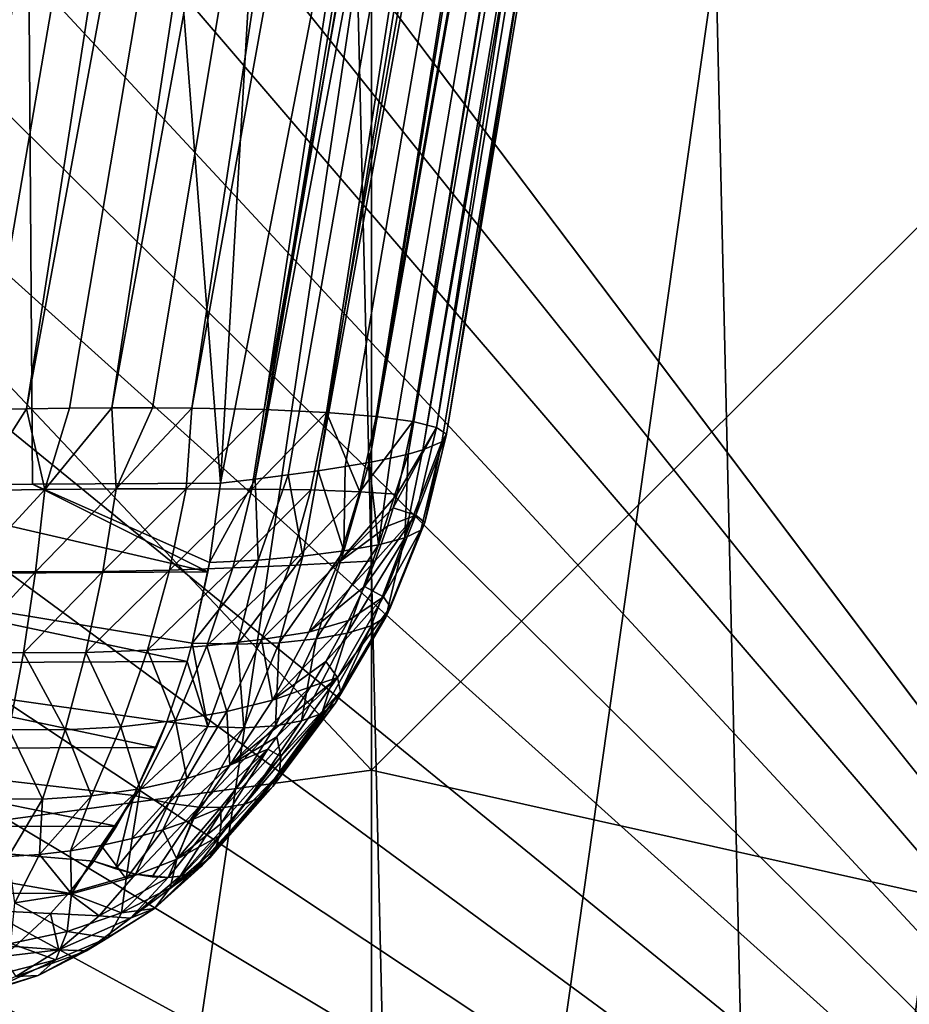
# Model space of a CAD drawing. Header units: metres. Extents: x -104 to 104, y -68 to 90.
# Tile 374 of 656: x 14.16 to 15.65, y -15.7 to -14.05. Entities that reach past the tile are written whole.
import ezdxf

# ---------------------------------------------------------------- set-up
doc = ezdxf.new("R2010")
doc.units = ezdxf.units.M
doc.layers.add('solid_FIT-BATH-153_SW0002', color=7, linetype='CONTINUOUS')

msp = doc.modelspace()

# ---------------------------------------------------------------- linework, layer by layer
at = {"layer": 'solid_FIT-BATH-153_SW0002'}
for points in [[(14.913816, 10.872436, -3.203498), (13.869938, -14.714112, -3.203498), (12.729892, 9.981179, -3.203498)], [(14.913816, 10.872436, -3.203498), (14.594555, -10.362661, -3.203498), (13.869938, -14.714112, -3.203498)], [(17.184942, -17.214111, 0.796502), (16.565042, 10.504414, 0.796502), (15.459277, 9.984397, 0.796502)], [(17.184942, -17.214111, 0.796502), (15.459277, 9.984397, 0.796502), (14.334521, 9.499496, 0.796502)], [(17.184942, -17.214111, 0.796502), (14.334521, 9.499496, 0.796502), (13.192942, 9.050648, 0.796502)], [(17.184942, -17.214111, 0.796502), (13.192942, 9.050648, 0.796502), (12.038979, 8.639775, 0.796502)], [(17.184942, -17.214111, 0.796502), (12.038979, 8.639775, 0.796502), (10.871763, 8.26669, 0.796502)], [(17.184942, -17.214111, 0.796502), (10.871763, 8.26669, 0.796502), (9.69239, 7.931559, 0.796502)], [(17.184942, -17.214111, 0.796502), (9.69239, 7.931559, 0.796502), (8.504291, 7.63539, 0.796502)], [(17.184942, -17.214111, 0.796502), (8.504291, 7.63539, 0.796502), (7.306127, 7.37792, 0.796502)], [(17.184942, -17.214111, 0.796502), (7.306127, 7.37792, 0.796502), (6.999918, -3.714088, 0.796502)], [(17.184942, -17.214111, 0.796502), (6.999918, -3.714088, 0.796502), (6.961664, -4.445391, 0.796502)], [(17.184942, -17.214111, 0.796502), (6.961664, -4.445391, 0.796502), (6.846977, -5.169706, 0.796502)], [(17.184942, -17.214111, 0.796502), (6.846977, -5.169706, 0.796502), (6.65729, -5.877312, 0.796502)], [(17.184942, -17.214111, 0.796502), (6.65729, -5.877312, 0.796502), (6.394936, -6.560861, 0.796502)], [(17.184942, -17.214111, 0.796502), (6.394936, -6.560861, 0.796502), (6.062229, -7.214024, 0.796502)], [(17.184942, -17.214111, 0.796502), (6.062229, -7.214024, 0.796502), (5.662942, -7.828754, 0.796502)], [(17.184942, -17.214111, 0.796502), (5.662942, -7.828754, 0.796502), (5.202155, -8.397757, 0.796502)], [(17.184942, -17.214111, 0.796502), (5.202155, -8.397757, 0.796502), (4.684192, -8.915861, 0.796502)], [(17.184942, -17.214111, 0.796502), (4.684192, -8.915861, 0.796502), (4.114249, -9.377369, 0.796502)], [(17.184942, -17.214111, 0.796502), (4.114249, -9.377369, 0.796502), (3.50004, -9.776173, 0.796502)], [(17.184942, -17.214111, 0.796502), (3.50004, -9.776173, 0.796502), (2.847568, -10.10871, 0.796502)], [(17.184942, -17.214111, 0.796502), (2.847568, -10.10871, 0.796502), (2.16292, -10.371561, 0.796502)], [(14.850377, -10.341372, -3.234629), (14.101131, -14.705997, -3.229605), (14.024604, -14.708193, -3.215166)], [(14.720926, -10.347561, -3.210855), (14.850377, -10.341372, -3.234629), (14.024604, -14.708193, -3.215166)], [(14.850377, -10.341372, -3.234629), (14.175202, -14.704363, -3.249339), (14.101131, -14.705997, -3.229605)], [(14.983012, -10.336706, -3.277375), (14.247268, -14.703263, -3.274388), (14.175202, -14.704363, -3.249339)], [(14.850377, -10.341372, -3.234629), (14.983012, -10.336706, -3.277375), (14.175202, -14.704363, -3.249339)], [(14.983012, -10.336706, -3.277375), (14.317881, -14.702699, -3.305084), (14.247268, -14.703263, -3.274388)], [(15.115073, -10.334032, -3.341647), (14.386042, -14.702695, -3.341184), (14.317881, -14.702699, -3.305084)], [(14.983012, -10.336706, -3.277375), (15.115073, -10.334032, -3.341647), (14.317881, -14.702699, -3.305084)], [(15.115073, -10.334032, -3.341647), (14.451678, -14.703241, -3.382777), (14.386042, -14.702695, -3.341184)], [(15.242293, -10.333788, -3.42935), (14.572871, -14.705953, -3.480891), (14.451678, -14.703241, -3.382777)], [(15.115073, -10.334032, -3.341647), (15.242293, -10.333788, -3.42935), (14.451678, -14.703241, -3.382777)], [(15.242293, -10.333788, -3.42935), (15.35839, -10.336307, -3.539784), (14.572871, -14.705953, -3.480891)], [(15.35839, -10.336307, -3.539784), (14.676673, -14.710713, -3.596037), (14.572871, -14.705953, -3.480891)], [(15.35839, -10.336307, -3.539784), (15.456942, -10.341808, -3.670959), (14.676673, -14.710713, -3.596037)], [(15.456942, -10.341808, -3.670959), (14.760017, -14.71739, -3.724555), (14.676673, -14.710713, -3.596037)], [(15.456942, -10.341808, -3.670959), (15.533005, -10.35019, -3.818331), (14.760017, -14.71739, -3.724555)], [(14.720926, -10.347561, -3.210855), (13.947099, -14.710914, -3.206419), (13.869938, -14.714112, -3.203498)], [(14.594555, -10.362661, -3.203498), (14.720926, -10.347561, -3.210855), (13.869938, -14.714112, -3.203498)], [(14.720926, -10.347561, -3.210855), (14.024604, -14.708193, -3.215166), (13.947099, -14.710914, -3.206419)], [(15.533005, -10.35019, -3.818331), (14.82109, -14.725651, -3.86174), (14.760017, -14.71739, -3.724555)], [(15.533005, -10.35019, -3.818331), (14.860644, -14.735608, -4.006662), (14.82109, -14.725651, -3.86174)], [(15.533005, -10.35019, -3.818331), (15.582701, -10.361197, -3.976435), (14.860644, -14.735608, -4.006662)], [(15.582701, -10.361197, -3.976435), (14.877401, -14.747067, -4.158844), (14.860644, -14.735608, -4.006662)], [(15.582701, -10.361197, -3.976435), (15.604925, -10.374301, -4.138675), (14.877401, -14.747067, -4.158844)], [(17.184942, -17.214111, 0.796502), (-2.162943, -10.371553, 0.796502), (-17.18494, -17.214111, 0.796502)], [(17.184942, -17.214111, 0.796502), (-1.455257, -10.561094, 0.796502), (-2.162943, -10.371553, 0.796502)], [(17.184942, -17.214111, 0.796502), (2.16292, -10.371561, 0.796502), (1.455235, -10.561099, 0.796502)], [(15.604925, -10.374301, -4.138675), (14.869818, -14.759739, -4.313432), (14.877401, -14.747067, -4.158844)], [(15.604925, -10.374301, -4.138675), (15.599982, -10.388873, -4.298373), (14.869818, -14.759739, -4.313432)], [(15.599982, -10.388873, -4.298373), (14.838009, -14.77321, -4.465654), (14.869818, -14.759739, -4.313432)], [(15.599982, -10.388873, -4.298373), (15.571036, -10.404179, -4.449637), (14.838009, -14.77321, -4.465654)], [(13.853792, -14.832434, -5.457222), (14.185562, -14.830565, -5.218215), (14.15428, -10.404615, -5.887609)], [(14.499393, -14.82865, -4.97189), (14.756357, -10.397345, -5.416484), (14.15428, -10.404615, -5.887609)], [(14.185562, -14.830565, -5.218215), (14.499393, -14.82865, -4.97189), (14.15428, -10.404615, -5.887609)], [(14.499393, -14.82865, -4.97189), (14.870727, -12.914826, -4.940461), (14.756357, -10.397345, -5.416484)], [(15.571036, -10.404179, -4.449637), (14.813479, -14.78011, -4.539182), (14.838009, -14.77321, -4.465654)], [(15.571036, -10.404179, -4.449637), (15.52207, -10.419525, -4.58759), (14.813479, -14.78011, -4.539182)], [(15.52207, -10.419525, -4.58759), (14.748158, -14.794027, -4.678429), (14.783506, -14.787041, -4.610078)], [(15.52207, -10.419525, -4.58759), (15.457464, -10.43449, -4.710616), (14.748158, -14.794027, -4.678429)], [(15.52207, -10.419525, -4.58759), (14.783506, -14.787041, -4.610078), (14.813479, -14.78011, -4.539182)], [(15.457464, -10.43449, -4.710616), (14.662922, -14.807941, -4.805573), (14.70803, -14.800975, -4.743415)], [(15.457464, -10.43449, -4.710616), (15.381705, -10.448721, -4.817914), (14.662922, -14.807941, -4.805573)], [(15.457464, -10.43449, -4.710616), (14.70803, -14.800975, -4.743415), (14.748158, -14.794027, -4.678429)], [(15.381705, -10.448721, -4.817914), (15.301702, -10.474197, -4.90473), (14.55773, -14.821915, -4.920939)], [(15.381705, -10.448721, -4.817914), (14.55773, -14.821915, -4.920939), (14.612527, -14.814967, -4.865156)], [(15.381705, -10.448721, -4.817914), (14.612527, -14.814967, -4.865156), (14.662922, -14.807941, -4.805573)], [(14.55773, -14.821915, -4.920939), (15.301702, -10.474197, -4.90473), (15.224127, -10.932141, -4.911141)], [(17.184942, -17.214111, 0.796502), (-0.732798, -10.675613, 0.796502), (-1.455257, -10.561094, 0.796502)], [(17.184942, -17.214111, 0.796502), (1.455235, -10.561099, 0.796502), (0.732782, -10.675615, 0.796502)], [(17.184942, -17.214111, 0.796502), (0, -10.714112, 0.796502), (-0.732798, -10.675613, 0.796502)], [(17.184942, -17.214111, 0.796502), (0.732782, -10.675615, 0.796502), (0, -10.714112, 0.796502)], [(14.55773, -14.821915, -4.920939), (15.224127, -10.932141, -4.911141), (14.870727, -12.914826, -4.940461)], [(14.752053, -15.308081, 15.437314), (14.752053, -11.006157, 15.559563), (11.063119, -11.393209, 15.552959)], [(18.440989, -11.642693, 15.538383), (14.752053, -11.006157, 15.559563), (14.752053, -15.308081, 15.437314)], [(15.902593, -12.101127, 12.527246), (12.719789, -15.540183, 12.431437), (12.721006, -11.302361, 12.552398)], [(14.752053, -15.308081, 15.437314), (11.063119, -11.393209, 15.552959), (11.063119, -15.809028, 15.427377)], [(18.440989, -16.131542, 15.406321), (18.440989, -11.642693, 15.538383), (14.752053, -15.308081, 15.437314)], [(15.902593, -12.101127, 12.527246), (15.901212, -16.522171, 12.396334), (12.719789, -15.540183, 12.431437)], [(14.55773, -14.821915, -4.920939), (14.870727, -12.914826, -4.940461), (14.499393, -14.82865, -4.97189)], [(15.327724, -13.951868, -8.232266), (15.901372, -13.934242, -7.837306), (15.411197, -17.5625, -7.656959)], [(15.901372, -13.934242, -7.837306), (15.981589, -17.540934, -7.248718), (15.411197, -17.5625, -7.656959)], [(14.727792, -13.968354, -8.599817), (15.327724, -13.951868, -8.232266), (14.813684, -17.582714, -8.037093)], [(15.327724, -13.951868, -8.232266), (15.411197, -17.5625, -7.656959), (14.813684, -17.582714, -8.037093)], [(14.102005, -13.983687, -8.939995), (14.727792, -13.968354, -8.599817), (14.189486, -17.601559, -8.389138)], [(14.727792, -13.968354, -8.599817), (14.813684, -17.582714, -8.037093), (14.189486, -17.601559, -8.389138)], [(14.102005, -13.983687, -8.939995), (14.189486, -17.601559, -8.389138), (13.539042, -17.619005, -8.713109)], [(14.088758, -14.840873, -3.237438), (14.101131, -14.705997, -3.229605), (14.175202, -14.704363, -3.249339)], [(14.088758, -14.840873, -3.237438), (14.175202, -14.704363, -3.249339), (14.205908, -14.839501, -3.27372)], [(14.205908, -14.839501, -3.27372), (14.175202, -14.704363, -3.249339), (14.247268, -14.703263, -3.274388)], [(14.205908, -14.839501, -3.27372), (14.247268, -14.703263, -3.274388), (14.317881, -14.702699, -3.305084)], [(14.205908, -14.839501, -3.27372), (14.317881, -14.702699, -3.305084), (14.32505, -14.838505, -3.328674)], [(14.32505, -14.838505, -3.328674), (14.317881, -14.702699, -3.305084), (14.386042, -14.702695, -3.341184)], [(14.32505, -14.838505, -3.328674), (14.386042, -14.702695, -3.341184), (14.451678, -14.703241, -3.382777)], [(14.32505, -14.838505, -3.328674), (14.451678, -14.703241, -3.382777), (14.442062, -14.838119, -3.403003)], [(14.442062, -14.838119, -3.403003), (14.451678, -14.703241, -3.382777), (14.572871, -14.705953, -3.480891)], [(14.442062, -14.838119, -3.403003), (14.572871, -14.705953, -3.480891), (14.552153, -14.838597, -3.496149)], [(14.552153, -14.838597, -3.496149), (14.572871, -14.705953, -3.480891), (14.676673, -14.710713, -3.596037)], [(14.552153, -14.838597, -3.496149), (14.676673, -14.710713, -3.596037), (14.650438, -14.840184, -3.606334)], [(14.650438, -14.840184, -3.606334), (14.676673, -14.710713, -3.596037), (14.732459, -14.843081, -3.730679)], [(14.732459, -14.843081, -3.730679), (14.676673, -14.710713, -3.596037), (14.760017, -14.71739, -3.724555)], [(14.732459, -14.843081, -3.730679), (14.760017, -14.71739, -3.724555), (14.82109, -14.725651, -3.86174)], [(14.732459, -14.843081, -3.730679), (14.82109, -14.725651, -3.86174), (14.794659, -14.847395, -3.865384)], [(14.860644, -14.735608, -4.006662), (14.788277, -14.870205, -3.866611), (14.794659, -14.847395, -3.865384)], [(14.860644, -14.735608, -4.006662), (14.826169, -14.88215, -4.007504), (14.788277, -14.870205, -3.866611)], [(14.860644, -14.735608, -4.006662), (14.794659, -14.847395, -3.865384), (14.82109, -14.725651, -3.86174)], [(14.860644, -14.735608, -4.006662), (14.877401, -14.747067, -4.158844), (14.826169, -14.88215, -4.007504)], [(14.877401, -14.747067, -4.158844), (14.841391, -14.894748, -4.153355), (14.826169, -14.88215, -4.007504)], [(14.877401, -14.747067, -4.158844), (14.869818, -14.759739, -4.313432), (14.841391, -14.894748, -4.153355)], [(14.869818, -14.759739, -4.313432), (14.80781, -14.92005, -4.440012), (14.834656, -14.907551, -4.299146)], [(14.869818, -14.759739, -4.313432), (14.838009, -14.77321, -4.465654), (14.80781, -14.92005, -4.440012)], [(14.869818, -14.759739, -4.313432), (14.834656, -14.907551, -4.299146), (14.841391, -14.894748, -4.153355)], [(14.783506, -14.787041, -4.610078), (14.748158, -14.794027, -4.678429), (14.763638, -14.931724, -4.571547)], [(14.813479, -14.78011, -4.539182), (14.763638, -14.931724, -4.571547), (14.80781, -14.92005, -4.440012)], [(14.813479, -14.78011, -4.539182), (14.783506, -14.787041, -4.610078), (14.763638, -14.931724, -4.571547)], [(14.838009, -14.77321, -4.465654), (14.813479, -14.78011, -4.539182), (14.80781, -14.92005, -4.440012)], [(14.70803, -14.800975, -4.743415), (14.662922, -14.807941, -4.805573), (14.70558, -14.942079, -4.690162)], [(14.748158, -14.794027, -4.678429), (14.70558, -14.942079, -4.690162), (14.763638, -14.931724, -4.571547)], [(14.748158, -14.794027, -4.678429), (14.70803, -14.800975, -4.743415), (14.70558, -14.942079, -4.690162)], [(14.55773, -14.821915, -4.920939), (14.499393, -14.82865, -4.97189), (14.481339, -14.96126, -4.950998)], [(14.55773, -14.821915, -4.920939), (14.481339, -14.96126, -4.950998), (14.562324, -14.957323, -4.880701)], [(14.612527, -14.814967, -4.865156), (14.55773, -14.821915, -4.920939), (14.562324, -14.957323, -4.880701)], [(14.612527, -14.814967, -4.865156), (14.562324, -14.957323, -4.880701), (14.637325, -14.950703, -4.793466)], [(14.662922, -14.807941, -4.805573), (14.612527, -14.814967, -4.865156), (14.637325, -14.950703, -4.793466)], [(14.662922, -14.807941, -4.805573), (14.637325, -14.950703, -4.793466), (14.70558, -14.942079, -4.690162)], [(13.757079, -14.981128, -5.486795), (14.478611, -14.977197, -4.947804), (13.853792, -14.832434, -5.457222)], [(14.478611, -14.977197, -4.947804), (14.185562, -14.830565, -5.218215), (13.853792, -14.832434, -5.457222)], [(14.481339, -14.96126, -4.950998), (14.499393, -14.82865, -4.97189), (14.185562, -14.830565, -5.218215)], [(14.478611, -14.977197, -4.947804), (14.481339, -14.96126, -4.950998), (14.185562, -14.830565, -5.218215)], [(14.32505, -14.838505, -3.328674), (14.303256, -14.976227, -3.358024), (14.190582, -14.977139, -3.302286)], [(14.205908, -14.839501, -3.27372), (14.32505, -14.838505, -3.328674), (14.190582, -14.977139, -3.302286)], [(14.442062, -14.838119, -3.403003), (14.414428, -14.973919, -3.432395), (14.303256, -14.976227, -3.358024)], [(14.32505, -14.838505, -3.328674), (14.442062, -14.838119, -3.403003), (14.303256, -14.976227, -3.358024)], [(14.442062, -14.838119, -3.403003), (14.552153, -14.838597, -3.496149), (14.414428, -14.973919, -3.432395)], [(14.205908, -14.839501, -3.27372), (14.190582, -14.977139, -3.302286), (14.079657, -14.976624, -3.264892)], [(14.088758, -14.840873, -3.237438), (14.205908, -14.839501, -3.27372), (14.079657, -14.976624, -3.264892)], [(14.552153, -14.838597, -3.496149), (14.519974, -14.970477, -3.524252), (14.414428, -14.973919, -3.432395)], [(14.552153, -14.838597, -3.496149), (14.650438, -14.840184, -3.606334), (14.519974, -14.970477, -3.524252)], [(14.650438, -14.840184, -3.606334), (14.615334, -14.966342, -3.631048), (14.519974, -14.970477, -3.524252)], [(14.650438, -14.840184, -3.606334), (14.732459, -14.843081, -3.730679), (14.615334, -14.966342, -3.631048)], [(14.732459, -14.843081, -3.730679), (14.696035, -14.962085, -3.749001), (14.615334, -14.966342, -3.631048)], [(14.732459, -14.843081, -3.730679), (14.794659, -14.847395, -3.865384), (14.696035, -14.962085, -3.749001)], [(14.696035, -14.962085, -3.749001), (14.794659, -14.847395, -3.865384), (14.788277, -14.870205, -3.866611)], [(14.696035, -14.962085, -3.749001), (14.788277, -14.870205, -3.866611), (14.778839, -14.900874, -3.868588)], [(14.778839, -14.900874, -3.868588), (14.788277, -14.870205, -3.866611), (14.826169, -14.88215, -4.007504)], [(14.740413, -15.001362, -3.877962), (14.758219, -14.958589, -3.873411), (14.826169, -14.88215, -4.007504)], [(14.772017, -15.018868, -4.006242), (14.740413, -15.001362, -3.877962), (14.826169, -14.88215, -4.007504)], [(14.758219, -14.958589, -3.873411), (14.778839, -14.900874, -3.868588), (14.826169, -14.88215, -4.007504)], [(14.772017, -15.018868, -4.006242), (14.826169, -14.88215, -4.007504), (14.841391, -14.894748, -4.153355)], [(14.696035, -14.962085, -3.749001), (14.778839, -14.900874, -3.868588), (14.758219, -14.958589, -3.873411)], [(14.783568, -15.036142, -4.14187), (14.772017, -15.018868, -4.006242), (14.841391, -14.894748, -4.153355)], [(14.783568, -15.036142, -4.14187), (14.841391, -14.894748, -4.153355), (14.834656, -14.907551, -4.299146)], [(14.711591, -15.079399, -4.541172), (14.80781, -14.92005, -4.440012), (14.763638, -14.931724, -4.571547)], [(14.711591, -15.079399, -4.541172), (14.751387, -15.067009, -4.414076), (14.80781, -14.92005, -4.440012)], [(14.751387, -15.067009, -4.414076), (14.776132, -15.05239, -4.279485), (14.80781, -14.92005, -4.440012)], [(14.776132, -15.05239, -4.279485), (14.834656, -14.907551, -4.299146), (14.80781, -14.92005, -4.440012)], [(14.776132, -15.05239, -4.279485), (14.783568, -15.036142, -4.14187), (14.834656, -14.907551, -4.299146)], [(14.659375, -15.088991, -4.657082), (14.763638, -14.931724, -4.571547), (14.70558, -14.942079, -4.690162)], [(14.659375, -15.088991, -4.657082), (14.711591, -15.079399, -4.541172), (14.763638, -14.931724, -4.571547)], [(14.528321, -15.097901, -4.846156), (14.637325, -14.950703, -4.793466), (14.562324, -14.957323, -4.880701)], [(14.528321, -15.097901, -4.846156), (14.597464, -15.095287, -4.759172), (14.637325, -14.950703, -4.793466)], [(14.597464, -15.095287, -4.759172), (14.70558, -14.942079, -4.690162), (14.637325, -14.950703, -4.793466)], [(14.597464, -15.095287, -4.759172), (14.659375, -15.088991, -4.657082), (14.70558, -14.942079, -4.690162)], [(14.562324, -14.957323, -4.880701), (14.481339, -14.96126, -4.950998), (14.452514, -15.095931, -4.916962)], [(14.528321, -15.097901, -4.846156), (14.562324, -14.957323, -4.880701), (14.452514, -15.095931, -4.916962)], [(14.452514, -15.095931, -4.916962), (14.481339, -14.96126, -4.950998), (14.478611, -14.977197, -4.947804)], [(14.615334, -14.966342, -3.631048), (14.568294, -15.090179, -3.665798), (14.476954, -15.100481, -3.564664)], [(14.519974, -14.970477, -3.524252), (14.615334, -14.966342, -3.631048), (14.476954, -15.100481, -3.564664)], [(14.696035, -14.962085, -3.749001), (14.647291, -15.077909, -3.774856), (14.568294, -15.090179, -3.665798)], [(14.615334, -14.966342, -3.631048), (14.696035, -14.962085, -3.749001), (14.568294, -15.090179, -3.665798)], [(14.647291, -15.077909, -3.774856), (14.758219, -14.958589, -3.873411), (14.740413, -15.001362, -3.877962)], [(14.696035, -14.962085, -3.749001), (14.758219, -14.958589, -3.873411), (14.647291, -15.077909, -3.774856)], [(13.725847, -15.129926, -5.442635), (14.443972, -15.126696, -4.906796), (13.757079, -14.981128, -5.486795)], [(14.452514, -15.095931, -4.916962), (14.478611, -14.977197, -4.947804), (13.757079, -14.981128, -5.486795)], [(14.443972, -15.126696, -4.906796), (14.452514, -15.095931, -4.916962), (13.757079, -14.981128, -5.486795)], [(14.079657, -14.976624, -3.264892), (14.190582, -14.977139, -3.302286), (14.067811, -15.109307, -3.309952)], [(14.190582, -14.977139, -3.302286), (14.170409, -15.112313, -3.347873), (14.067811, -15.109307, -3.309952)], [(14.303256, -14.976227, -3.358024), (14.274384, -15.111936, -3.403254), (14.170409, -15.112313, -3.347873)], [(14.190582, -14.977139, -3.302286), (14.303256, -14.976227, -3.358024), (14.170409, -15.112313, -3.347873)], [(14.414428, -14.973919, -3.432395), (14.377637, -15.107925, -3.476068), (14.274384, -15.111936, -3.403254)], [(14.303256, -14.976227, -3.358024), (14.414428, -14.973919, -3.432395), (14.274384, -15.111936, -3.403254)], [(14.519974, -14.970477, -3.524252), (14.476954, -15.100481, -3.564664), (14.377637, -15.107925, -3.476068)], [(14.414428, -14.973919, -3.432395), (14.519974, -14.970477, -3.524252), (14.377637, -15.107925, -3.476068)], [(14.647291, -15.077909, -3.774856), (14.740413, -15.001362, -3.877962), (14.713402, -15.05817, -3.885314)], [(14.713402, -15.05817, -3.885314), (14.740413, -15.001362, -3.877962), (14.772017, -15.018868, -4.006242)], [(14.675728, -15.126918, -3.896157), (14.713402, -15.05817, -3.885314), (14.772017, -15.018868, -4.006242)], [(14.69522, -15.153543, -4.01154), (14.675728, -15.126918, -3.896157), (14.772017, -15.018868, -4.006242)], [(14.69522, -15.153543, -4.01154), (14.772017, -15.018868, -4.006242), (14.783568, -15.036142, -4.14187)], [(14.691031, -15.196817, -4.260875), (14.776132, -15.05239, -4.279485), (14.751387, -15.067009, -4.414076)], [(14.691031, -15.196817, -4.260875), (14.700211, -15.176668, -4.134806), (14.776132, -15.05239, -4.279485)], [(14.700211, -15.176668, -4.134806), (14.69522, -15.153543, -4.01154), (14.783568, -15.036142, -4.14187)], [(14.700211, -15.176668, -4.134806), (14.783568, -15.036142, -4.14187), (14.776132, -15.05239, -4.279485)], [(14.586399, -15.191453, -3.806131), (14.713402, -15.05817, -3.885314), (14.675728, -15.126918, -3.896157)], [(14.647291, -15.077909, -3.774856), (14.713402, -15.05817, -3.885314), (14.586399, -15.191453, -3.806131)], [(14.668893, -15.213452, -4.385043), (14.751387, -15.067009, -4.414076), (14.711591, -15.079399, -4.541172)], [(14.668893, -15.213452, -4.385043), (14.691031, -15.196817, -4.260875), (14.751387, -15.067009, -4.414076)], [(14.568294, -15.090179, -3.665798), (14.647291, -15.077909, -3.774856), (14.586399, -15.191453, -3.806131)], [(14.635172, -15.226057, -4.503273), (14.711591, -15.079399, -4.541172), (14.659375, -15.088991, -4.657082)], [(14.635172, -15.226057, -4.503273), (14.668893, -15.213452, -4.385043), (14.711591, -15.079399, -4.541172)], [(14.377637, -15.107925, -3.476068), (14.476954, -15.100481, -3.564664), (14.424443, -15.225496, -3.615236)], [(14.476954, -15.100481, -3.564664), (14.510129, -15.21036, -3.707968), (14.424443, -15.225496, -3.615236)], [(14.478313, -15.235324, -4.794833), (14.452514, -15.095931, -4.916962), (14.443972, -15.126696, -4.906796)], [(14.478313, -15.235324, -4.794833), (14.528321, -15.097901, -4.846156), (14.452514, -15.095931, -4.916962)], [(14.476954, -15.100481, -3.564664), (14.568294, -15.090179, -3.665798), (14.510129, -15.21036, -3.707968)], [(14.478313, -15.235324, -4.794833), (14.538666, -15.237359, -4.709912), (14.528321, -15.097901, -4.846156)], [(14.568294, -15.090179, -3.665798), (14.586399, -15.191453, -3.806131), (14.510129, -15.21036, -3.707968)], [(14.538666, -15.237359, -4.709912), (14.597464, -15.095287, -4.759172), (14.528321, -15.097901, -4.846156)], [(14.538666, -15.237359, -4.709912), (14.591311, -15.234162, -4.612327), (14.597464, -15.095287, -4.759172)], [(14.591311, -15.234162, -4.612327), (14.659375, -15.088991, -4.657082), (14.597464, -15.095287, -4.759172)], [(14.591311, -15.234162, -4.612327), (14.635172, -15.226057, -4.503273), (14.659375, -15.088991, -4.657082)], [(14.067811, -15.109307, -3.309952), (14.170409, -15.112313, -3.347873), (14.14642, -15.240435, -3.410444)], [(14.170409, -15.112313, -3.347873), (14.239891, -15.240873, -3.463862), (14.14642, -15.240435, -3.410444)], [(14.170409, -15.112313, -3.347873), (14.274384, -15.111936, -3.403254), (14.239891, -15.240873, -3.463862)], [(14.274384, -15.111936, -3.403254), (14.333278, -15.235863, -3.532728), (14.239891, -15.240873, -3.463862)], [(14.274384, -15.111936, -3.403254), (14.377637, -15.107925, -3.476068), (14.333278, -15.235863, -3.532728)], [(14.377637, -15.107925, -3.476068), (14.424443, -15.225496, -3.615236), (14.333278, -15.235863, -3.532728)], [(13.680018, -15.272866, -5.376776), (14.392711, -15.270431, -4.845392), (13.725847, -15.129926, -5.442635)], [(14.410175, -15.227347, -4.866374), (14.443972, -15.126696, -4.906796), (13.725847, -15.129926, -5.442635)], [(14.392711, -15.270431, -4.845392), (14.410175, -15.227347, -4.866374), (13.725847, -15.129926, -5.442635)], [(14.478313, -15.235324, -4.794833), (14.443972, -15.126696, -4.906796), (14.410175, -15.227347, -4.866374)], [(14.586399, -15.191453, -3.806131), (14.675728, -15.126918, -3.896157), (14.649961, -15.169202, -3.90384)], [(14.649961, -15.169202, -3.90384), (14.675728, -15.126918, -3.896157), (14.69522, -15.153543, -4.01154)], [(14.593573, -15.252587, -3.921174), (14.619708, -15.215286, -3.913064), (14.69522, -15.153543, -4.01154)], [(14.600504, -15.285408, -4.025856), (14.593573, -15.252587, -3.921174), (14.69522, -15.153543, -4.01154)], [(14.600504, -15.285408, -4.025856), (14.69522, -15.153543, -4.01154), (14.700211, -15.176668, -4.134806)], [(14.619708, -15.215286, -3.913064), (14.649961, -15.169202, -3.90384), (14.69522, -15.153543, -4.01154)], [(14.515471, -15.299777, -3.840073), (14.649961, -15.169202, -3.90384), (14.619708, -15.215286, -3.913064)], [(14.586399, -15.191453, -3.806131), (14.649961, -15.169202, -3.90384), (14.515471, -15.299777, -3.840073)], [(14.587034, -15.335812, -4.247839), (14.700211, -15.176668, -4.134806), (14.691031, -15.196817, -4.260875)], [(14.587034, -15.335812, -4.247839), (14.59821, -15.313095, -4.13617), (14.700211, -15.176668, -4.134806)], [(14.59821, -15.313095, -4.13617), (14.600504, -15.285408, -4.025856), (14.700211, -15.176668, -4.134806)], [(14.510129, -15.21036, -3.707968), (14.586399, -15.191453, -3.806131), (14.515471, -15.299777, -3.840073)], [(14.567597, -15.353186, -4.357219), (14.691031, -15.196817, -4.260875), (14.668893, -15.213452, -4.385043)], [(14.567597, -15.353186, -4.357219), (14.587034, -15.335812, -4.247839), (14.691031, -15.196817, -4.260875)], [(14.424443, -15.225496, -3.615236), (14.510129, -15.21036, -3.707968), (14.443405, -15.322085, -3.754199)], [(14.510129, -15.21036, -3.707968), (14.515471, -15.299777, -3.840073), (14.443405, -15.322085, -3.754199)], [(14.515471, -15.299777, -3.840073), (14.619708, -15.215286, -3.913064), (14.593573, -15.252587, -3.921174)], [(14.540362, -15.364896, -4.461458), (14.668893, -15.213452, -4.385043), (14.635172, -15.226057, -4.503273)], [(14.540362, -15.364896, -4.461458), (14.567597, -15.353186, -4.357219), (14.668893, -15.213452, -4.385043)], [(14.333278, -15.235863, -3.532728), (14.424443, -15.225496, -3.615236), (14.365277, -15.339506, -3.67294)], [(14.354794, -15.350405, -4.799686), (14.410175, -15.227347, -4.866374), (14.392711, -15.270431, -4.845392)], [(14.478313, -15.235324, -4.794833), (14.410175, -15.227347, -4.866374), (14.354794, -15.350405, -4.799686)], [(14.424443, -15.225496, -3.615236), (14.443405, -15.322085, -3.754199), (14.365277, -15.339506, -3.67294)], [(14.505603, -15.370673, -4.558537), (14.635172, -15.226057, -4.503273), (14.591311, -15.234162, -4.612327)], [(14.505603, -15.370673, -4.558537), (14.540362, -15.364896, -4.461458), (14.635172, -15.226057, -4.503273)], [(14.14642, -15.240435, -3.410444), (14.202075, -15.356733, -3.538246), (14.120166, -15.356014, -3.488851)], [(14.14642, -15.240435, -3.410444), (14.239891, -15.240873, -3.463862), (14.202075, -15.356733, -3.538246)], [(14.239891, -15.240873, -3.463862), (14.284114, -15.351213, -3.600067), (14.202075, -15.356733, -3.538246)], [(14.239891, -15.240873, -3.463862), (14.333278, -15.235863, -3.532728), (14.284114, -15.351213, -3.600067)], [(14.333278, -15.235863, -3.532728), (14.365277, -15.339506, -3.67294), (14.284114, -15.351213, -3.600067)], [(14.413376, -15.363647, -4.727553), (14.478313, -15.235324, -4.794833), (14.354794, -15.350405, -4.799686)], [(14.413376, -15.363647, -4.727553), (14.538666, -15.237359, -4.709912), (14.478313, -15.235324, -4.794833)], [(14.413376, -15.363647, -4.727553), (14.463357, -15.370305, -4.647312), (14.538666, -15.237359, -4.709912)], [(14.463357, -15.370305, -4.647312), (14.591311, -15.234162, -4.612327), (14.538666, -15.237359, -4.709912)], [(14.463357, -15.370305, -4.647312), (14.505603, -15.370673, -4.558537), (14.591311, -15.234162, -4.612327)], [(14.515471, -15.299777, -3.840073), (14.593573, -15.252587, -3.921174), (14.578686, -15.272931, -3.925844)], [(14.578686, -15.272931, -3.925844), (14.593573, -15.252587, -3.921174), (14.600504, -15.285408, -4.025856)], [(13.620525, -15.403518, -5.290566), (14.325964, -15.401832, -4.764825), (13.680018, -15.272866, -5.376776)], [(14.354794, -15.350405, -4.799686), (14.392711, -15.270431, -4.845392), (13.680018, -15.272866, -5.376776)], [(14.325964, -15.401832, -4.764825), (14.354794, -15.350405, -4.799686), (13.680018, -15.272866, -5.376776)], [(14.452779, -15.390948, -3.89028), (14.578686, -15.272931, -3.925844), (14.499833, -15.371153, -3.951107)], [(14.515471, -15.299777, -3.840073), (14.578686, -15.272931, -3.925844), (14.452779, -15.390948, -3.89028)], [(14.500923, -15.397203, -4.0287), (14.499833, -15.371153, -3.951107), (14.578686, -15.272931, -3.925844)], [(14.500923, -15.397203, -4.0287), (14.578686, -15.272931, -3.925844), (14.600504, -15.285408, -4.025856)], [(14.49815, -15.418157, -4.098262), (14.600504, -15.285408, -4.025856), (14.59821, -15.313095, -4.13617)], [(14.49815, -15.418157, -4.098262), (14.500923, -15.397203, -4.0287), (14.600504, -15.285408, -4.025856)], [(14.752053, -19.485928, 15.303171), (14.752053, -15.308081, 15.437314), (11.063119, -15.809028, 15.427377)], [(14.515471, -15.299777, -3.840073), (14.452779, -15.390948, -3.89028), (14.403028, -15.408154, -3.832846)], [(14.443405, -15.322085, -3.754199), (14.515471, -15.299777, -3.840073), (14.403028, -15.408154, -3.832846)], [(14.49067, -15.440009, -4.180164), (14.59821, -15.313095, -4.13617), (14.587034, -15.335812, -4.247839)], [(14.49067, -15.440009, -4.180164), (14.49815, -15.418157, -4.098262), (14.59821, -15.313095, -4.13617)], [(18.440989, -16.131542, 15.406321), (14.752053, -15.308081, 15.437314), (14.752053, -19.485928, 15.303171)], [(14.443405, -15.322085, -3.754199), (14.403028, -15.408154, -3.832846), (14.351824, -15.422659, -3.779437)], [(14.365277, -15.339506, -3.67294), (14.443405, -15.322085, -3.754199), (14.351824, -15.422659, -3.779437)], [(14.365277, -15.339506, -3.67294), (14.300283, -15.434351, -3.730687), (14.248822, -15.443232, -3.686648)], [(14.284114, -15.351213, -3.600067), (14.365277, -15.339506, -3.67294), (14.248822, -15.443232, -3.686648)], [(14.365277, -15.339506, -3.67294), (14.351824, -15.422659, -3.779437), (14.300283, -15.434351, -3.730687)], [(14.48192, -15.454489, -4.242463), (14.587034, -15.335812, -4.247839), (14.567597, -15.353186, -4.357219)], [(14.48192, -15.454489, -4.242463), (14.49067, -15.440009, -4.180164), (14.587034, -15.335812, -4.247839)], [(14.120166, -15.356014, -3.488851), (14.202075, -15.356733, -3.538246), (14.145368, -15.452508, -3.611698)], [(14.202075, -15.356733, -3.538246), (14.197187, -15.449317, -3.646968), (14.145368, -15.452508, -3.611698)], [(14.284114, -15.351213, -3.600067), (14.248822, -15.443232, -3.686648), (14.197187, -15.449317, -3.646968)], [(14.202075, -15.356733, -3.538246), (14.284114, -15.351213, -3.600067), (14.197187, -15.449317, -3.646968)], [(14.287938, -15.460116, -4.718726), (14.354794, -15.350405, -4.799686), (14.325964, -15.401832, -4.764825)], [(14.32445, -15.472964, -4.66557), (14.354794, -15.350405, -4.799686), (14.287938, -15.460116, -4.718726)], [(14.32445, -15.472964, -4.66557), (14.413376, -15.363647, -4.727553), (14.354794, -15.350405, -4.799686)], [(14.32445, -15.472964, -4.66557), (14.357697, -15.482029, -4.610943), (14.413376, -15.363647, -4.727553)], [(14.357697, -15.482029, -4.610943), (14.463357, -15.370305, -4.647312), (14.413376, -15.363647, -4.727553)], [(14.432178, -15.485286, -4.444973), (14.540362, -15.364896, -4.461458), (14.505603, -15.370673, -4.558537)], [(14.432178, -15.485286, -4.444973), (14.453081, -15.478201, -4.376693), (14.540362, -15.364896, -4.461458)], [(14.453081, -15.478201, -4.376693), (14.567597, -15.353186, -4.357219), (14.540362, -15.364896, -4.461458)], [(14.453081, -15.478201, -4.376693), (14.467228, -15.46945, -4.319249), (14.567597, -15.353186, -4.357219)], [(14.467228, -15.46945, -4.319249), (14.48192, -15.454489, -4.242463), (14.567597, -15.353186, -4.357219)], [(14.357697, -15.482029, -4.610943), (14.385262, -15.486749, -4.558714), (14.463357, -15.370305, -4.647312)], [(14.385262, -15.486749, -4.558714), (14.412026, -15.487798, -4.498867), (14.463357, -15.370305, -4.647312)], [(14.412026, -15.487798, -4.498867), (14.505603, -15.370673, -4.558537), (14.463357, -15.370305, -4.647312)], [(14.412026, -15.487798, -4.498867), (14.432178, -15.485286, -4.444973), (14.505603, -15.370673, -4.558537)], [(14.426707, -15.457135, -3.998956), (14.499833, -15.371153, -3.951107), (14.500923, -15.397203, -4.0287)], [(14.426707, -15.457135, -3.998956), (14.452779, -15.390948, -3.89028), (14.499833, -15.371153, -3.951107)], [(14.426707, -15.457135, -3.998956), (14.403028, -15.408154, -3.832846), (14.452779, -15.390948, -3.89028)], [(14.426707, -15.457135, -3.998956), (14.500923, -15.397203, -4.0287), (14.49815, -15.418157, -4.098262)], [(13.549167, -15.51538, -5.18671), (14.246337, -15.513755, -4.668191), (13.620525, -15.403518, -5.290566)], [(14.287938, -15.460116, -4.718726), (14.325964, -15.401832, -4.764825), (13.620525, -15.403518, -5.290566)], [(14.246337, -15.513755, -4.668191), (14.287938, -15.460116, -4.718726), (13.620525, -15.403518, -5.290566)], [(14.342049, -15.489862, -3.905226), (14.351824, -15.422659, -3.779437), (14.403028, -15.408154, -3.832846)], [(14.342049, -15.489862, -3.905226), (14.403028, -15.408154, -3.832846), (14.426707, -15.457135, -3.998956)], [(14.342049, -15.489862, -3.905226), (14.300283, -15.434351, -3.730687), (14.351824, -15.422659, -3.779437)], [(14.426707, -15.457135, -3.998956), (14.49815, -15.418157, -4.098262), (14.415773, -15.504843, -4.150811)], [(14.415773, -15.504843, -4.150811), (14.49815, -15.418157, -4.098262), (14.49067, -15.440009, -4.180164)], [(14.25045, -15.514641, -3.820343), (14.197187, -15.449317, -3.646968), (14.248822, -15.443232, -3.686648)], [(14.25045, -15.514641, -3.820343), (14.248822, -15.443232, -3.686648), (14.300283, -15.434351, -3.730687)], [(14.25045, -15.514641, -3.820343), (14.300283, -15.434351, -3.730687), (14.342049, -15.489862, -3.905226)], [(14.415773, -15.504843, -4.150811), (14.49067, -15.440009, -4.180164), (14.48192, -15.454489, -4.242463)], [(14.15603, -15.529991, -3.746394), (14.145368, -15.452508, -3.611698), (14.197187, -15.449317, -3.646968)], [(14.15603, -15.529991, -3.746394), (14.197187, -15.449317, -3.646968), (14.25045, -15.514641, -3.820343)], [(14.357697, -15.482029, -4.610943), (14.287938, -15.460116, -4.718726), (14.246337, -15.513755, -4.668191)], [(14.32445, -15.472964, -4.66557), (14.287938, -15.460116, -4.718726), (14.357697, -15.482029, -4.610943)], [(14.426707, -15.457135, -3.998956), (14.415773, -15.504843, -4.150811), (14.334112, -15.546476, -4.058703)], [(14.342049, -15.489862, -3.905226), (14.426707, -15.457135, -3.998956), (14.334112, -15.546476, -4.058703)], [(14.415773, -15.504843, -4.150811), (14.48192, -15.454489, -4.242463), (14.38925, -15.539162, -4.294529)], [(14.38925, -15.539162, -4.294529), (14.48192, -15.454489, -4.242463), (14.467228, -15.46945, -4.319249)], [(14.38925, -15.539162, -4.294529), (14.453081, -15.478201, -4.376693), (14.349079, -15.555418, -4.423935)], [(14.349079, -15.555418, -4.423935), (14.453081, -15.478201, -4.376693), (14.432178, -15.485286, -4.444973)], [(14.38925, -15.539162, -4.294529), (14.467228, -15.46945, -4.319249), (14.453081, -15.478201, -4.376693)], [(14.296712, -15.551419, -4.540918), (14.357697, -15.482029, -4.610943), (14.246337, -15.513755, -4.668191)], [(14.25045, -15.514641, -3.820343), (14.342049, -15.489862, -3.905226), (14.334112, -15.546476, -4.058703)], [(14.296712, -15.551419, -4.540918), (14.412026, -15.487798, -4.498867), (14.357697, -15.482029, -4.610943)], [(14.349079, -15.555418, -4.423935), (14.412026, -15.487798, -4.498867), (14.296712, -15.551419, -4.540918)], [(14.349079, -15.555418, -4.423935), (14.432178, -15.485286, -4.444973), (14.412026, -15.487798, -4.498867)], [(14.357697, -15.482029, -4.610943), (14.412026, -15.487798, -4.498867), (14.385262, -15.486749, -4.558714)], [(14.334112, -15.546476, -4.058703), (14.415773, -15.504843, -4.150811), (14.38925, -15.539162, -4.294529)], [(14.215761, -15.547718, -4.630971), (14.246337, -15.513755, -4.668191), (13.549167, -15.51538, -5.18671)], [(14.156075, -15.603028, -4.558149), (14.215761, -15.547718, -4.630971), (13.549167, -15.51538, -5.18671)], [(14.15603, -15.529991, -3.746394), (14.25045, -15.514641, -3.820343), (14.243587, -15.577844, -3.970238)], [(14.296712, -15.551419, -4.540918), (14.246337, -15.513755, -4.668191), (14.215761, -15.547718, -4.630971)], [(14.25045, -15.514641, -3.820343), (14.334112, -15.546476, -4.058703), (14.243587, -15.577844, -3.970238)], [(15.901212, -16.522171, 12.396334), (12.718446, -19.656033, 12.298944), (12.719789, -15.540183, 12.431437)], [(14.15603, -15.529991, -3.746394), (14.243587, -15.577844, -3.970238), (14.149123, -15.597714, -3.888619)], [(14.38925, -15.539162, -4.294529), (14.349079, -15.555418, -4.423935), (14.275427, -15.610099, -4.34205)], [(14.311151, -15.58852, -4.206967), (14.38925, -15.539162, -4.294529), (14.275427, -15.610099, -4.34205)], [(14.334112, -15.546476, -4.058703), (14.38925, -15.539162, -4.294529), (14.311151, -15.58852, -4.206967)], [(14.229289, -15.608716, -4.464953), (14.215761, -15.547718, -4.630971), (14.156075, -15.603028, -4.558149)], [(14.229289, -15.608716, -4.464953), (14.296712, -15.551419, -4.540918), (14.215761, -15.547718, -4.630971)], [(14.349079, -15.555418, -4.423935), (14.296712, -15.551419, -4.540918), (14.229289, -15.608716, -4.464953)], [(14.275427, -15.610099, -4.34205), (14.349079, -15.555418, -4.423935), (14.229289, -15.608716, -4.464953)], [(14.243587, -15.577844, -3.970238), (14.334112, -15.546476, -4.058703), (14.311151, -15.58852, -4.206967)], [(14.149123, -15.597714, -3.888619), (14.243587, -15.577844, -3.970238), (14.2245, -15.625216, -4.11843)], [(14.243587, -15.577844, -3.970238), (14.311151, -15.58852, -4.206967), (14.2245, -15.625216, -4.11843)], [(14.311151, -15.58852, -4.206967), (14.275427, -15.610099, -4.34205), (14.195104, -15.651095, -4.256855)], [(14.2245, -15.625216, -4.11843), (14.311151, -15.58852, -4.206967), (14.195104, -15.651095, -4.256855)], [(14.149123, -15.597714, -3.888619), (14.2245, -15.625216, -4.11843), (14.133882, -15.648602, -4.03271)], [(14.229289, -15.608716, -4.464953), (14.156075, -15.603028, -4.558149), (14.135174, -15.619349, -4.532596)], [(14.157637, -15.653194, -4.385327), (14.229289, -15.608716, -4.464953), (14.135174, -15.619349, -4.532596)], [(14.275427, -15.610099, -4.34205), (14.229289, -15.608716, -4.464953), (14.157637, -15.653194, -4.385327)], [(14.195104, -15.651095, -4.256855), (14.275427, -15.610099, -4.34205), (14.157637, -15.653194, -4.385327)], [(14.2245, -15.625216, -4.11843), (14.195104, -15.651095, -4.256855), (14.111588, -15.678164, -4.171721)], [(14.133882, -15.648602, -4.03271), (14.2245, -15.625216, -4.11843), (14.111588, -15.678164, -4.171721)], [(14.195104, -15.651095, -4.256855), (14.157637, -15.653194, -4.385327), (14.083862, -15.684645, -4.304312)], [(14.111588, -15.678164, -4.171721), (14.195104, -15.651095, -4.256855), (14.083862, -15.684645, -4.304312)]]:
    msp.add_3dface(points, dxfattribs=at)

doc.saveas('drawing.dxf')
